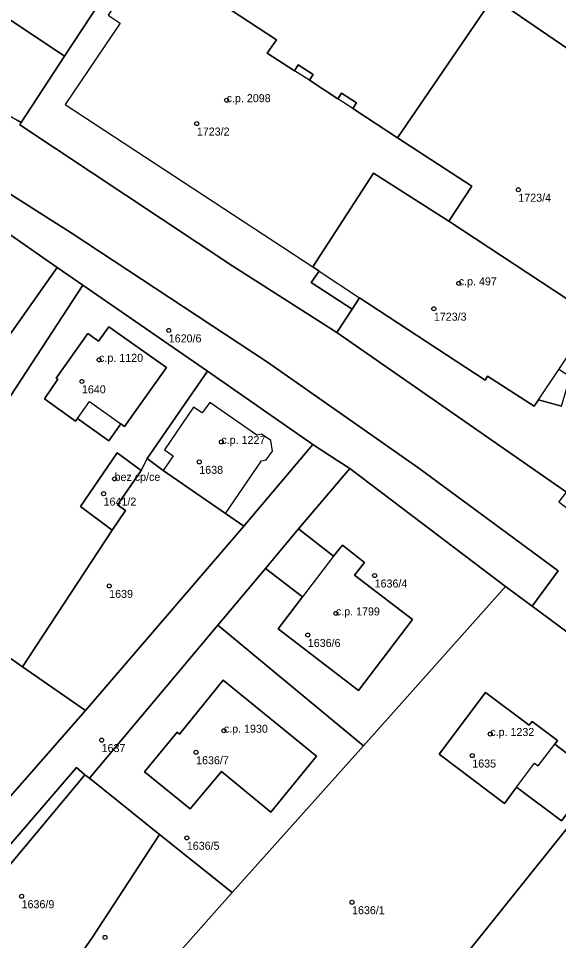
# Model space of a CAD drawing. Extents: x -878211 to -870363, y -1058464 to -1052522.
# Drawn here: x -874992.2 to -874924.6, y -1055831.1 to -1055715.8 of the extents above; entities that cross this region are included whole.
import ezdxf

# ---------------------------------------------------------------- set-up
doc = ezdxf.new("R2010")
doc.units = 0
for name, color, linetype in [('Definiční body', 7, 'Continuous'), ('Polygon budovy', 7, 'Continuous'), ('Polygon parcely', 7, 'Continuous')]:
    doc.layers.add(name, color=color, linetype=linetype)

msp = doc.modelspace()

# ---------------------------------------------------------------- linework, layer by layer
at = {"layer": 'Definiční body'}
for centre in [(-874966.14, -1055726.03994), (-874969.87, -1055728.96994), (-874929.66, -1055737.23994), (-874937.11, -1055748.92994), (-874940.23, -1055752.10994), (-874973.38, -1055754.81994), (-874982.09, -1055758.48994), (-874984.24, -1055761.18994), (-874966.8, -1055768.74994), (-874969.56, -1055771.24994), (-874980.16, -1055773.36994), (-874981.53, -1055775.21994), (-874947.63, -1055785.44994), (-874980.83, -1055786.74994), (-874952.48, -1055790.17994), (-874955.99, -1055792.87994), (-874966.49, -1055804.83994), (-874981.78, -1055806.01994), (-874933.17, -1055805.24994), (-874969.96, -1055807.53994), (-874935.42, -1055807.94994), (-874971.12, -1055818.22994), (-874991.78, -1055825.52994), (-874950.46, -1055826.27994), (-874981.35, -1055830.66994)]:
    msp.add_circle(centre, 0.25, dxfattribs=at)
at = {"layer": 'Polygon budovy'}
for points in [[(-874979.47, -1055716.42), (-874986.33, -1055726.56), (-874955.36, -1055746.88), (-874947.76, -1055735.18), (-874938.36, -1055741.18), (-874935.48, -1055736.79), (-874944.77, -1055730.73), (-874950.36, -1055727.08), (-874952.24, -1055725.86), (-874955.77, -1055723.54), (-874957.67, -1055722.37), (-874961.06, -1055720.18), (-874959.92, -1055718.48), (-874975.96, -1055707.95), (-874980.97, -1055715.4)], [(-874947.76, -1055735.18), (-874955.36, -1055746.88), (-874954.56, -1055747.42), (-874949.53, -1055750.74), (-874933.82, -1055761.03), (-874933.51, -1055760.53), (-874927.67, -1055764.27), (-874927.13, -1055763.48), (-874924.58, -1055759.7), (-874923.08, -1055757.44), (-874921.66, -1055755.37), (-874920.16, -1055753.12), (-874938.36, -1055741.18)], [(-874988.94, -1055763.37), (-874985.03, -1055766.15), (-874984.8, -1055765.83), (-874983.3, -1055763.7), (-874979.37, -1055766.48), (-874978.91, -1055766.81), (-874973.67, -1055759.44), (-874980.88, -1055754.38), (-874982.15, -1055756.17), (-874983.49, -1055755.21), (-874987.44, -1055760.8), (-874987.24, -1055760.92)], [(-874974.09, -1055772.31), (-874966.27, -1055777.69), (-874961.77, -1055771.13), (-874961.18, -1055771), (-874960.4, -1055769.89), (-874960.63, -1055768.56), (-874961.77, -1055767.79), (-874962.37, -1055767.91), (-874968.24, -1055763.82), (-874969.2, -1055765.11), (-874970.27, -1055764.41), (-874973.9, -1055769.75), (-874972.84, -1055770.48)], [(-874984.41, -1055776.8), (-874980.45, -1055779.77), (-874978.8, -1055777.31), (-874979.77, -1055776.6), (-874976.83, -1055772.3), (-874979.83, -1055770.12)], [(-874956.66, -1055788.1), (-874959.71, -1055792.11), (-874949.67, -1055799.82), (-874942.88, -1055790.92), (-874950.14, -1055785.39), (-874948.92, -1055783.8), (-874951.67, -1055781.63), (-874952.79, -1055783.03)], [(-874966.78, -1055809.95), (-874960.6, -1055815), (-874954.89, -1055808.03), (-874966.57, -1055798.54), (-874972.02, -1055805.26), (-874972.33, -1055805.01), (-874976.41, -1055809.98), (-874970.69, -1055814.62)], [(-874933.77, -1055800.05), (-874939.55, -1055807.79), (-874931.4, -1055813.93), (-874929.89, -1055811.89), (-874927.66, -1055808.88), (-874927.19, -1055809.24), (-874925.11, -1055806.53), (-874924.75, -1055806.06), (-874927.93, -1055803.68), (-874928.29, -1055804.14)]]:
    msp.add_lwpolyline(points, close=True, dxfattribs=at)
at = {"layer": 'Polygon parcely'}
for points in [[(-874992.64, -1055678.62), (-874968.96, -1055688.35), (-874932.81, -1055713.2), (-874895.44, -1055738.75), (-874895.01, -1055733.79), (-874893.52, -1055718.62), (-874880.16, -1055689.97), (-874873.92, -1055684.88), (-874881.88, -1055662.04), (-874882.06, -1055661.54), (-874886.81, -1055661.49), (-874931.65, -1055665.3), (-874925.16, -1055681.24), (-874928.75, -1055688.61), (-874955.3, -1055675.55), (-874981.44, -1055662.93), (-874984.59, -1055661.41), (-874985.66, -1055663.52), (-875004.44, -1055654.55)], [(-874977.5, -1055706.94), (-874986.4, -1055720.52), (-874991.85, -1055728.83), (-874992, -1055729.12), (-874965.38, -1055746.78), (-874952.35, -1055755.06), (-874950.45, -1055752.16), (-874955.56, -1055748.82), (-874954.56, -1055747.42), (-874955.36, -1055746.88), (-874947.76, -1055735.18), (-874938.36, -1055741.18), (-874935.48, -1055736.79), (-874944.77, -1055730.73), (-874950.36, -1055727.08), (-874949.9, -1055726.39), (-874951.78, -1055725.17), (-874952.24, -1055725.86), (-874955.77, -1055723.54), (-874955.32, -1055722.85), (-874957.19, -1055721.64), (-874957.67, -1055722.37), (-874961.06, -1055720.18), (-874959.92, -1055718.48), (-874975.96, -1055707.95)], [(-874895.44, -1055738.75), (-874932.81, -1055713.2), (-874944.77, -1055730.73), (-874935.48, -1055736.79), (-874938.36, -1055741.18), (-874920.16, -1055753.12)], [(-874862.19, -1055843.1), (-874861.84, -1055842.08), (-874867.95, -1055833.56), (-874869.19, -1055833.12), (-874870.15, -1055832.33), (-874870.91, -1055831.45), (-874882.86, -1055814.28), (-874888.33, -1055807.46), (-874894.29, -1055800.93), (-874898.75, -1055796.58), (-874902.59, -1055793.17), (-874907.15, -1055789.44), (-874919.07, -1055780.51), (-874924.59, -1055776.29), (-874923.63, -1055775.02), (-874952.35, -1055755.06), (-874965.38, -1055746.78), (-874992, -1055729.12), (-874991.85, -1055728.83), (-874992.33, -1055728.53)], [(-874999.93, -1055733.52), (-874985.59, -1055742.63), (-874961.04, -1055758.78), (-874942.1, -1055772.01), (-874924.67, -1055784.84), (-874927.92, -1055789.28), (-874911.22, -1055801.64), (-874900.59, -1055809.44), (-874892.85, -1055819.3), (-874879.35, -1055838.06), (-874867.61, -1055855.06), (-874865.13, -1055858.11), (-874862.14, -1055860.96), (-874850.44, -1055872.07), (-874845.61, -1055876.7), (-874839.74, -1055881.79), (-874836.02, -1055884.7), (-874830.75, -1055889.28), (-874829.44, -1055889.34), (-874817.82, -1055897.84)], [(-875021.96, -1055845.84), (-874983.78, -1055802.31), (-874991.69, -1055796.85), (-875007.9, -1055785.5), (-874984.14, -1055749.16), (-874987.34, -1055746.96), (-874993.52, -1055755.69)], [(-874924.26, -1055764.26), (-874927.13, -1055763.48), (-874927.67, -1055764.27), (-874933.51, -1055760.53), (-874933.82, -1055761.03), (-874949.53, -1055750.74), (-874950.45, -1055752.16), (-874952.35, -1055755.06), (-874923.63, -1055775.02)]]:
    msp.add_lwpolyline(points, dxfattribs=at)
for points in [[(-874986.4, -1055720.52), (-874977.5, -1055706.94), (-874973.74, -1055701.16), (-874972.89, -1055699.22), (-874971.69, -1055696.51), (-874968.96, -1055688.35), (-874992.64, -1055678.62), (-874992.74, -1055678.6), (-874999.62, -1055694.59), (-875000.98, -1055697.31), (-875005.29, -1055704.16), (-875001.97, -1055706.33), (-874996.96, -1055698.72), (-874993.65, -1055700.9), (-874992.26, -1055700.6), (-874990.63, -1055701.69), (-874990.31, -1055703.08), (-874991.42, -1055704.76), (-874992.75, -1055704.97), (-874995.24, -1055708.75), (-874994.96, -1055710.13), (-874997.12, -1055713.44), (-874994.51, -1055715.16)], [(-874951.78, -1055725.17), (-874949.9, -1055726.39), (-874950.36, -1055727.08), (-874944.77, -1055730.73), (-874932.81, -1055713.2), (-874968.96, -1055688.35), (-874971.69, -1055696.51), (-874972.89, -1055699.22), (-874973.74, -1055701.16), (-874977.5, -1055706.94), (-874975.96, -1055707.95), (-874959.92, -1055718.48), (-874961.06, -1055720.18), (-874957.67, -1055722.37), (-874957.19, -1055721.64), (-874955.32, -1055722.85), (-874955.77, -1055723.54), (-874952.24, -1055725.86)], [(-874992.26, -1055700.6), (-874993.65, -1055700.9), (-874996.96, -1055698.72), (-875001.97, -1055706.33), (-875005.29, -1055704.16), (-875008.33, -1055708.99), (-875013.14, -1055715.71), (-874997.21, -1055725.72), (-874992.33, -1055728.53), (-874991.85, -1055728.83), (-874986.4, -1055720.52), (-874994.51, -1055715.16), (-874997.12, -1055713.44), (-874994.96, -1055710.13), (-874995.24, -1055708.75), (-874992.75, -1055704.97), (-874991.42, -1055704.76), (-874990.31, -1055703.08), (-874990.63, -1055701.69)], [(-874927.92, -1055789.28), (-874924.67, -1055784.84), (-874942.1, -1055772.01), (-874961.04, -1055758.78), (-874985.59, -1055742.63), (-874999.93, -1055733.52), (-875015.84, -1055723.58), (-875020.1, -1055721), (-875022.38, -1055719.88), (-875023.64, -1055722.58), (-875002.55, -1055736.4), (-875001.7, -1055736.95), (-874987.34, -1055746.96), (-874984.14, -1055749.16), (-874968.55, -1055759.91), (-874955.36, -1055769.09), (-874952.22, -1055771.1), (-874950.72, -1055772.07), (-874931.26, -1055786.81)], [(-874987.34, -1055746.96), (-875001.7, -1055736.95), (-875003.51, -1055739.39), (-875004.61, -1055741.02), (-875015.35, -1055733.42), (-875021.81, -1055742.63), (-875008.4, -1055752.15), (-875009.4, -1055753.57), (-875001.92, -1055758.84), (-875001.66, -1055758.38), (-874999.98, -1055759.57), (-874995.99, -1055753.94), (-874993.52, -1055755.69)], [(-874924.58, -1055759.7), (-874923.08, -1055757.44), (-874921.02, -1055758.79), (-874919.65, -1055756.72), (-874921.66, -1055755.37), (-874920.16, -1055753.12), (-874938.36, -1055741.18), (-874947.76, -1055735.18), (-874955.36, -1055746.88), (-874954.56, -1055747.42), (-874955.56, -1055748.82), (-874950.45, -1055752.16), (-874949.53, -1055750.74), (-874933.82, -1055761.03), (-874933.51, -1055760.53), (-874927.67, -1055764.27), (-874927.13, -1055763.48), (-874924.26, -1055764.26), (-874923.2, -1055760.6)], [(-874976.83, -1055772.3), (-874976.1, -1055770.83), (-874968.55, -1055759.91), (-874984.14, -1055749.16), (-875007.9, -1055785.5), (-874991.69, -1055796.85), (-874980.45, -1055779.77), (-874984.41, -1055776.8), (-874979.83, -1055770.12)], [(-874978.91, -1055766.81), (-874973.67, -1055759.44), (-874980.88, -1055754.38), (-874982.15, -1055756.17), (-874983.49, -1055755.21), (-874987.44, -1055760.8), (-874987.24, -1055760.92), (-874988.94, -1055763.37), (-874985.03, -1055766.15), (-874984.8, -1055765.83), (-874980.88, -1055768.61), (-874979.37, -1055766.48)], [(-874978.91, -1055766.81), (-874979.37, -1055766.48), (-874980.88, -1055768.61), (-874984.8, -1055765.83), (-874985.03, -1055766.15), (-874988.94, -1055763.37), (-874987.24, -1055760.92), (-874987.44, -1055760.8), (-874983.49, -1055755.21), (-874982.15, -1055756.17), (-874980.88, -1055754.38), (-874973.67, -1055759.44)], [(-874955.36, -1055769.09), (-874968.55, -1055759.91), (-874976.1, -1055770.83), (-874974.09, -1055772.31), (-874966.27, -1055777.69), (-874963.98, -1055779.27)], [(-874952.22, -1055771.1), (-874955.36, -1055769.09), (-874963.98, -1055779.27), (-874983.78, -1055802.31), (-875021.96, -1055845.84), (-875028, -1055847.62), (-875026.73, -1055849.69), (-875021.65, -1055851.96), (-875020.35, -1055850.54), (-875019.04, -1055849.01), (-875012.74, -1055841.95), (-875010.03, -1055838.55), (-874984.92, -1055809.43), (-874983.89, -1055810.35), (-874983.28, -1055810.75), (-874967.25, -1055791.66), (-874961.28, -1055784.55), (-874957.16, -1055779.62), (-874950.72, -1055772.07)], [(-874980.45, -1055779.77), (-874978.8, -1055777.31), (-874979.77, -1055776.6), (-874976.83, -1055772.3), (-874979.83, -1055770.12), (-874984.41, -1055776.8)], [(-874976.83, -1055772.3), (-874979.77, -1055776.6), (-874978.8, -1055777.31), (-874980.45, -1055779.77), (-874991.69, -1055796.85), (-874983.78, -1055802.31), (-874963.98, -1055779.27), (-874966.27, -1055777.69), (-874974.09, -1055772.31), (-874976.1, -1055770.83)], [(-874931.26, -1055786.81), (-874950.72, -1055772.07), (-874957.16, -1055779.62), (-874952.79, -1055783.03), (-874951.67, -1055781.63), (-874948.92, -1055783.8), (-874950.14, -1055785.39), (-874942.88, -1055790.92), (-874949.67, -1055799.82), (-874959.71, -1055792.11), (-874956.66, -1055788.1), (-874961.28, -1055784.55), (-874967.25, -1055791.66), (-874949.01, -1055806.71)], [(-874957.16, -1055779.62), (-874961.28, -1055784.55), (-874956.66, -1055788.1), (-874959.71, -1055792.11), (-874949.67, -1055799.82), (-874942.88, -1055790.92), (-874950.14, -1055785.39), (-874948.92, -1055783.8), (-874951.67, -1055781.63), (-874952.79, -1055783.03)], [(-874931.26, -1055786.81), (-874949.01, -1055806.71), (-874965.44, -1055825.05), (-874974.2, -1055834.93), (-874982.75, -1055844.45), (-874996.66, -1055860.67), (-874965.04, -1055868.75), (-874942.59, -1055840.75), (-874911.22, -1055801.64), (-874927.92, -1055789.28)], [(-874983.28, -1055810.75), (-874974.52, -1055817.8), (-874965.44, -1055825.05), (-874949.01, -1055806.71), (-874967.25, -1055791.66)], [(-874972.02, -1055805.26), (-874972.33, -1055805.01), (-874976.41, -1055809.98), (-874970.69, -1055814.62), (-874966.78, -1055809.95), (-874960.6, -1055815), (-874954.89, -1055808.03), (-874966.57, -1055798.54)], [(-874972.02, -1055805.26), (-874966.57, -1055798.54), (-874954.89, -1055808.03), (-874960.6, -1055815), (-874966.78, -1055809.95), (-874970.69, -1055814.62), (-874976.41, -1055809.98), (-874972.33, -1055805.01)], [(-874929.89, -1055811.89), (-874924.27, -1055816.11), (-874919.98, -1055810.42), (-874925.11, -1055806.53), (-874924.75, -1055806.06), (-874927.93, -1055803.68), (-874928.29, -1055804.14), (-874933.77, -1055800.05), (-874939.55, -1055807.79), (-874931.4, -1055813.93)], [(-874929.89, -1055811.89), (-874931.4, -1055813.93), (-874939.55, -1055807.79), (-874933.77, -1055800.05), (-874928.29, -1055804.14), (-874927.93, -1055803.68), (-874924.75, -1055806.06), (-874925.11, -1055806.53), (-874919.98, -1055810.42), (-874924.27, -1055816.11)], [(-874942.59, -1055840.75), (-874927.95, -1055855.05), (-874892.85, -1055819.3), (-874900.59, -1055809.44), (-874911.22, -1055801.64)], [(-874983.89, -1055810.35), (-874984.92, -1055809.43), (-875010.03, -1055838.55), (-875012.74, -1055841.95), (-875019.04, -1055849.01), (-875020.35, -1055850.54), (-875021.65, -1055851.96), (-875020.46, -1055853.53), (-875018.12, -1055854.11), (-875012.02, -1055855.61), (-874992.04, -1055834.58), (-874999, -1055826.47), (-874995.86, -1055822.9), (-874994.24, -1055822.82)], [(-874982.93, -1055830.65), (-874974.52, -1055817.8), (-874983.28, -1055810.75), (-874983.89, -1055810.35), (-874994.24, -1055822.82), (-874995.86, -1055822.9), (-874999, -1055826.47), (-874992.04, -1055834.58), (-874990.14, -1055836.8), (-874988.28, -1055838.37)], [(-874988.28, -1055838.37), (-874982.75, -1055844.45), (-874974.2, -1055834.93), (-874965.44, -1055825.05), (-874974.52, -1055817.8), (-874982.93, -1055830.65)]]:
    msp.add_lwpolyline(points, close=True, dxfattribs=at)

# ---------------------------------------------------------------- texts
at = {"layer": 'Definiční body'}
for s, p in [('c.p. 2098', (-874966.14, -1055726.29)), ('1723/2', (-874969.87, -1055730.459)), ('1723/4', (-874929.66, -1055738.729)), ('c.p. 497', (-874937.11, -1055749.179)), ('1723/3', (-874940.23, -1055753.599)), ('1620/6', (-874973.38, -1055756.309)), ('c.p. 1120', (-874982.09, -1055758.74)), ('1640', (-874984.24, -1055762.679)), ('c.p. 1227', (-874966.8, -1055769)), ('bez cp/ce', (-874980.16, -1055773.62)), ('1638', (-874969.56, -1055772.739)), ('1641/2', (-874981.53, -1055776.709)), ('1636/4', (-874947.63, -1055786.939)), ('1639', (-874980.83, -1055788.239)), ('c.p. 1799', (-874952.48, -1055790.429)), ('1636/6', (-874955.99, -1055794.369)), ('c.p. 1930', (-874966.49, -1055805.09)), ('c.p. 1232', (-874933.17, -1055805.5)), ('1637', (-874981.78, -1055807.509)), ('1636/7', (-874969.96, -1055809.029)), ('1635', (-874935.42, -1055809.439)), ('1636/5', (-874971.12, -1055819.719)), ('1636/9', (-874991.78, -1055827.019)), ('1636/1', (-874950.46, -1055827.769))]:
    msp.add_text(s, height=0.999996, dxfattribs=at).set_placement(p)

doc.saveas('drawing.dxf')
